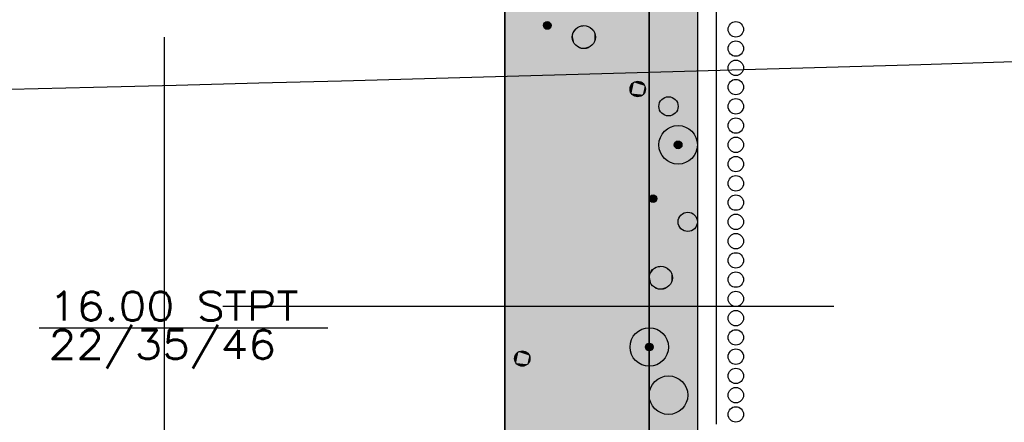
# Model space of a CAD drawing. Header units: metres. Extents: x 3458045 to 3462392, y 5482308 to 5484762.
# Tile 278 of 458: x 3460179.06 to 3460189.29, y 5483993.59 to 5483997.77. Entities that reach past the tile are written whole.
import ezdxf
from ezdxf.enums import TextEntityAlignment as Align

# ---------------------------------------------------------------- set-up
doc = ezdxf.new("R2010")
doc.units = ezdxf.units.M
doc.header["$PDMODE"] = 3
doc.header["$PDSIZE"] = 0.1
doc.linetypes.add('AUSGEZOGEN', pattern=[2, 1, 1])
doc.linetypes.add('VERDECKT', pattern=[9.525, 6.35, -3.175])
doc.layers.get('0').update_dxf_attribs({"linetype": 'CONTINUOUS'})
doc.layers.get('DEFPOINTS').update_dxf_attribs({"linetype": 'CONTINUOUS'})
for name, color, linetype in [('BAUER_BK 2014', 1, 'CONTINUOUS'), ('SP_BAUGRUBE-UWB-Sohle', 1, 'AUSGEZOGEN'), ('SP_VERM', 1, 'CONTINUOUS')]:
    doc.layers.add(name, color=color, linetype=linetype)
doc.layers.add('SP_Höhenplan-Beschriftung-Linien', color=2, linetype='CONTINUOUS', lineweight=25)
doc.styles.add('ROMANS', font='ROMANS')
doc.styles.add('SP_F', font='romans.shx', dxfattribs={"width": 0.7, "bigfont": 'sp_f.shx'})
doc.dimstyles.new('SOFI35$0', dxfattribs={"dimtxt": 3.5, "dimasz": 0.35, "dimexe": 0.9, "dimexo": 0.625, "dimgap": 0.945, "dimtad": 1, "dimdec": 3, "dimrnd": 0.001, "dimzin": 1, "dimdsep": 46, "dimtxsty": 'SP_F', "dimblk1": 'SOF_BEMSTR1', "dimblk2": 'SOF_BEMSTR2', "dimsah": 1, "dimcen": 3.5, "dimse1": 1, "dimse2": 1, "dimclrd": 1, "dimclre": 1, "dimclrt": 2, "dimaunit": 2, "dimazin": 0, "dimtfac": 1, "dimtdec": 3, "dimtmove": 0, "dimatfit": 3, "dimfxl": 1, "dimtolj": 1, "dimtzin": 0, "dimlwd": 0, "dimlwe": 0, "dimarcsym": 0})

# ---------------------------------------------------------------- blocks, each defined once
blk = doc.blocks.new('SOF_BEMSTR2')
at = {"color": 0, "linetype": 'ByBlock', "lineweight": -2}
for p, q in [((0, -20), (0, 8.5)), ((3.535, 3.535), (-3.535, -3.535)), ((-5, 0), (5, 0))]:
    blk.add_line(p, q, dxfattribs=at)
blk = doc.blocks.new('SOF_BEMSTR1')
at = {"color": 0, "linetype": 'ByBlock', "lineweight": -2}
for p, q in [((0, 20), (0, -8.5)), ((3.535, 3.535), (-3.535, -3.535)), ((-5, 0), (5, 0))]:
    blk.add_line(p, q, dxfattribs=at)
blk = doc.blocks.new('*D129')
at = {"layer": 'DEFPOINTS', "color": 0, "linetype": 'AUSGEZOGEN', "transparency": 16777216}
for p in [(3460170.558, 5483994.675), (3460180.558, 5483994.675), (3460180.558, 5483988.277)]:
    blk.add_point(p, dxfattribs=at)
at = {"layer": 'SP_VERM', "color": 1, "linetype": 'AUSGEZOGEN', "lineweight": 0, "transparency": 16777216}
blk.add_line((3460170.645, 5483988.277), (3460180.47, 5483988.277), dxfattribs=at)
at = {"layer": 'SP_VERM', "color": 1, "linetype": 'AUSGEZOGEN', "lineweight": 0, "transparency": 16777216, "xscale": 0.08750000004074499, "yscale": 0.08750000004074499, "zscale": 0.08750000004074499, "rotation": 180}
blk.add_blockref('SOF_BEMSTR2', (3460170.558, 5483988.277), dxfattribs=at)
at = {"layer": 'SP_VERM', "color": 1, "linetype": 'AUSGEZOGEN', "lineweight": 0, "transparency": 16777216, "xscale": 0.08750000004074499, "yscale": 0.08750000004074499, "zscale": 0.08750000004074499}
blk.add_blockref('SOF_BEMSTR1', (3460180.558, 5483988.277), dxfattribs=at)
at = {"layer": 'SP_VERM', "color": 2, "linetype": 'AUSGEZOGEN', "transparency": 16777216, "insert": (3460175.558, 5483988.951), "char_height": 0.875, "attachment_point": 5, "style": 'SP_F'}
blk.add_mtext('\\A1;\\A1;10.00{\\H.7x;\\S^ ;}', dxfattribs=at)
blk = doc.blocks.new('*D130')
at = {"layer": 'DEFPOINTS', "color": 0, "linetype": 'AUSGEZOGEN', "transparency": 16777216}
for p in [(3460180.558, 5483994.675), (3460190.558, 5483994.675), (3460190.558, 5483988.277)]:
    blk.add_point(p, dxfattribs=at)
at = {"layer": 'SP_VERM', "color": 1, "linetype": 'AUSGEZOGEN', "lineweight": 0, "transparency": 16777216}
blk.add_line((3460180.645, 5483988.277), (3460190.47, 5483988.277), dxfattribs=at)
at = {"layer": 'SP_VERM', "color": 1, "linetype": 'AUSGEZOGEN', "lineweight": 0, "transparency": 16777216, "xscale": 0.08750000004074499, "yscale": 0.08750000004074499, "zscale": 0.08750000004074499, "rotation": 180}
blk.add_blockref('SOF_BEMSTR2', (3460180.558, 5483988.277), dxfattribs=at)
at = {"layer": 'SP_VERM', "color": 1, "linetype": 'AUSGEZOGEN', "lineweight": 0, "transparency": 16777216, "xscale": 0.08750000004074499, "yscale": 0.08750000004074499, "zscale": 0.08750000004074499}
blk.add_blockref('SOF_BEMSTR1', (3460190.558, 5483988.277), dxfattribs=at)
at = {"layer": 'SP_VERM', "color": 2, "linetype": 'AUSGEZOGEN', "transparency": 16777216, "insert": (3460185.558, 5483988.951), "char_height": 0.875, "attachment_point": 5, "style": 'SP_F'}
blk.add_mtext('\\A1;\\A1;10.00{\\H.7x;\\S^ ;}', dxfattribs=at)

msp = doc.modelspace()

# ---------------------------------------------------------------- linework, layer by layer
at = {"layer": 'BAUER_BK 2014', "color": 7, "linetype": 'Continuous'}
for points in [[(3460184.1012, 5484010.5671), (3460184.1012, 5483979.5671)], [(3460186.1012, 5484010.5671), (3460186.1012, 5483979.5671)], [(3460184.1012, 5483991.9671), (3460184.1012, 5484000.0671), (3460186.1012, 5484000.0671), (3460186.1012, 5483991.9671), (3460184.1012, 5483991.9671)], [(3460186.3012, 5483997.5671), (3460186.3012, 5483997.9671)], [(3460186.3012, 5483997.1671), (3460186.3012, 5483997.5671)], [(3460186.3012, 5483996.7671), (3460186.3012, 5483997.1671)], [(3460186.3012, 5483996.3671), (3460186.3012, 5483996.7671)], [(3460186.3012, 5483995.9671), (3460186.3012, 5483996.3671)], [(3460186.3012, 5483995.5671), (3460186.3012, 5483995.9671)], [(3460186.3012, 5483995.1671), (3460186.3012, 5483995.5671)], [(3460186.3012, 5483994.7671), (3460186.3012, 5483995.1671)], [(3460186.3012, 5483994.3671), (3460186.3012, 5483994.7671)], [(3460179.2588, 5483994.5671), (3460182.2588, 5483994.5671)], [(3460186.3012, 5483993.9671), (3460186.3012, 5483994.3671)], [(3460186.3012, 5483993.5671), (3460186.3012, 5483993.9671)]]:
    msp.add_lwpolyline(points, dxfattribs=at)
at = {"layer": 'BAUER_BK 2014', "color": 30, "linetype": 'Continuous'}
msp.add_lwpolyline([(3460184.1012, 5483991.9671), (3460184.1012, 5484000.0671), (3460185.6012, 5484000.0671), (3460185.6012, 5483991.9671), (3460184.1012, 5483991.9671)], dxfattribs=at)
at = {"layer": 'BAUER_BK 2014', "color": 50, "linetype": 'Continuous'}
msp.add_lwpolyline([(3460185.6012, 5483991.9671), (3460185.6012, 5484000.0671), (3460186.1012, 5484000.0671), (3460186.1012, 5483991.9671), (3460185.6012, 5483991.9671)], dxfattribs=at)
at = {"layer": 'BAUER_BK 2014', "color": 7, "linetype": 'Continuous'}
for centre, radius in [((3460184.5412, 5483997.7071), 0.04), ((3460184.9212, 5483997.5871), 0.12), ((3460186.5012, 5483997.6671), 0.08), ((3460186.5012, 5483997.4671), 0.08), ((3460186.5012, 5483997.2671), 0.08), ((3460185.4812, 5483997.0471), 0.08), ((3460186.5012, 5483997.0671), 0.08), ((3460185.8012, 5483996.8671), 0.1), ((3460186.5012, 5483996.8671), 0.08), ((3460185.9012, 5483996.4671), 0.2), ((3460186.5012, 5483996.6671), 0.08), ((3460185.9012, 5483996.4671), 0.04), ((3460186.5012, 5483996.4671), 0.08), ((3460186.5012, 5483996.2671), 0.08), ((3460186.5012, 5483996.0671), 0.08), ((3460185.6412, 5483995.9071), 0.04), ((3460186.5012, 5483995.8671), 0.08), ((3460186.0012, 5483995.6671), 0.1), ((3460186.5012, 5483995.6671), 0.08), ((3460186.5012, 5483995.4671), 0.08), ((3460186.5012, 5483995.2671), 0.08), ((3460185.7212, 5483995.0871), 0.12), ((3460186.5012, 5483995.0671), 0.08), ((3460186.5012, 5483994.8671), 0.08), ((3460186.5012, 5483994.6671), 0.08), ((3460185.6012, 5483994.3671), 0.2), ((3460186.5012, 5483994.4671), 0.08), ((3460185.6012, 5483994.3671), 0.04), ((3460184.2812, 5483994.2471), 0.08), ((3460186.5012, 5483994.2671), 0.08), ((3460186.5012, 5483994.0671), 0.08), ((3460185.8012, 5483993.8671), 0.2), ((3460186.5012, 5483993.8671), 0.08), ((3460186.5012, 5483993.6671), 0.08)]:
    msp.add_circle(centre, radius, dxfattribs=at)
at = {"layer": 'BAUER_BK 2014', "color": 30, "linetype": 'Continuous'}
msp.add_solid([(3460184.1012, 5483991.9671), (3460184.1012, 5484000.0671), (3460185.6012, 5483991.9671), (3460185.6012, 5484000.0671)], dxfattribs=at)
at = {"layer": 'BAUER_BK 2014', "color": 50, "linetype": 'Continuous'}
msp.add_solid([(3460185.6012, 5483991.9671), (3460185.6012, 5484000.0671), (3460186.1012, 5483991.9671), (3460186.1012, 5484000.0671)], dxfattribs=at)
at = {"layer": 'BAUER_BK 2014', "color": 7, "linetype": 'Continuous'}
for points in [[(3460184.502, 5483997.7155), (3460184.5012, 5483997.7071), (3460184.502, 5483997.6987)], [(3460184.5212, 5483997.7417), (3460184.5088, 5483997.7307), (3460184.502, 5483997.7155)], [(3460184.5212, 5483997.7417), (3460184.502, 5483997.7155), (3460184.5088, 5483997.6835)], [(3460184.5088, 5483997.7307), (3460184.5046, 5483997.7233), (3460184.502, 5483997.7155)], [(3460184.502, 5483997.7155), (3460184.502, 5483997.6987), (3460184.5088, 5483997.6835)], [(3460184.502, 5483997.6987), (3460184.5046, 5483997.6909), (3460184.5088, 5483997.6835)], [(3460184.5212, 5483997.7417), (3460184.5144, 5483997.7369), (3460184.5088, 5483997.7307)], [(3460184.5212, 5483997.7417), (3460184.5088, 5483997.6835), (3460184.568, 5483997.6773)], [(3460184.5088, 5483997.6835), (3460184.5144, 5483997.6773), (3460184.5212, 5483997.6725)], [(3460184.5088, 5483997.6835), (3460184.5212, 5483997.6725), (3460184.537, 5483997.6673)], [(3460184.5088, 5483997.6835), (3460184.537, 5483997.6673), (3460184.568, 5483997.6773)], [(3460184.537, 5483997.7469), (3460184.5288, 5483997.7451), (3460184.5212, 5483997.7417)], [(3460184.5536, 5483997.7451), (3460184.537, 5483997.7469), (3460184.5212, 5483997.7417)], [(3460184.5778, 5483997.7233), (3460184.5536, 5483997.7451), (3460184.5212, 5483997.7417)], [(3460184.568, 5483997.6773), (3460184.5778, 5483997.7233), (3460184.5212, 5483997.7417)], [(3460184.5536, 5483997.7451), (3460184.5454, 5483997.7469), (3460184.537, 5483997.7469)], [(3460184.537, 5483997.6673), (3460184.5536, 5483997.6691), (3460184.568, 5483997.6773)], [(3460184.568, 5483997.7369), (3460184.5612, 5483997.7417), (3460184.5536, 5483997.7451)], [(3460184.5778, 5483997.7233), (3460184.568, 5483997.7369), (3460184.5536, 5483997.7451)], [(3460184.5536, 5483997.6691), (3460184.5612, 5483997.6725), (3460184.568, 5483997.6773)], [(3460184.5778, 5483997.7233), (3460184.5736, 5483997.7307), (3460184.568, 5483997.7369)], [(3460184.568, 5483997.6773), (3460184.5778, 5483997.6909), (3460184.5778, 5483997.7233)], [(3460184.568, 5483997.6773), (3460184.5736, 5483997.6835), (3460184.5778, 5483997.6909)], [(3460184.5812, 5483997.7071), (3460184.5804, 5483997.7155), (3460184.5778, 5483997.7233)], [(3460184.5778, 5483997.6909), (3460184.5812, 5483997.7071), (3460184.5778, 5483997.7233)], [(3460184.8612, 5483997.6911), (3460184.824, 5483997.6577), (3460184.8038, 5483997.6121)], [(3460184.8612, 5483997.6911), (3460184.8038, 5483997.6121), (3460184.824, 5483997.5165)], [(3460184.8612, 5483997.6911), (3460184.8408, 5483997.6763), (3460184.824, 5483997.6577)], [(3460184.8612, 5483997.6911), (3460184.824, 5483997.5165), (3460185.0014, 5483997.4979)], [(3460184.9086, 5483997.7065), (3460184.884, 5483997.7013), (3460184.8612, 5483997.6911)], [(3460184.9582, 5483997.7013), (3460184.9086, 5483997.7065), (3460184.8612, 5483997.6911)], [(3460185.0308, 5483997.6359), (3460184.9582, 5483997.7013), (3460184.8612, 5483997.6911)], [(3460185.0014, 5483997.4979), (3460185.0308, 5483997.6359), (3460184.8612, 5483997.6911)], [(3460184.9582, 5483997.7013), (3460184.9338, 5483997.7065), (3460184.9086, 5483997.7065)], [(3460185.0014, 5483997.6763), (3460184.9812, 5483997.6911), (3460184.9582, 5483997.7013)], [(3460185.0308, 5483997.6359), (3460185.0014, 5483997.6763), (3460184.9582, 5483997.7013)], [(3460184.5212, 5483997.6725), (3460184.5288, 5483997.6691), (3460184.537, 5483997.6673)], [(3460184.537, 5483997.6673), (3460184.5454, 5483997.6673), (3460184.5536, 5483997.6691)], [(3460184.8038, 5483997.6121), (3460184.8012, 5483997.5871), (3460184.8038, 5483997.5621)], [(3460184.824, 5483997.6577), (3460184.8116, 5483997.6359), (3460184.8038, 5483997.6121)], [(3460184.8038, 5483997.6121), (3460184.8038, 5483997.5621), (3460184.824, 5483997.5165)], [(3460185.0308, 5483997.6359), (3460185.0182, 5483997.6577), (3460185.0014, 5483997.6763)], [(3460185.0014, 5483997.4979), (3460185.0308, 5483997.5383), (3460185.0308, 5483997.6359)], [(3460185.0412, 5483997.5871), (3460185.0386, 5483997.6121), (3460185.0308, 5483997.6359)], [(3460185.0308, 5483997.5383), (3460185.0412, 5483997.5871), (3460185.0308, 5483997.6359)], [(3460184.8038, 5483997.5621), (3460184.8116, 5483997.5383), (3460184.824, 5483997.5165)], [(3460184.824, 5483997.5165), (3460184.8408, 5483997.4979), (3460184.8612, 5483997.4831)], [(3460184.824, 5483997.5165), (3460184.8612, 5483997.4831), (3460184.9086, 5483997.4677)], [(3460184.824, 5483997.5165), (3460184.9086, 5483997.4677), (3460185.0014, 5483997.4979)], [(3460184.8612, 5483997.4831), (3460184.884, 5483997.4729), (3460184.9086, 5483997.4677)], [(3460184.9086, 5483997.4677), (3460184.9582, 5483997.4729), (3460185.0014, 5483997.4979)], [(3460184.9086, 5483997.4677), (3460184.9338, 5483997.4677), (3460184.9582, 5483997.4729)], [(3460184.9582, 5483997.4729), (3460184.9812, 5483997.4831), (3460185.0014, 5483997.4979)], [(3460185.0014, 5483997.4979), (3460185.0182, 5483997.5165), (3460185.0308, 5483997.5383)], [(3460185.403, 5483997.0637), (3460185.4012, 5483997.0471), (3460185.403, 5483997.0305)], [(3460185.4412, 5483997.1163), (3460185.4164, 5483997.0941), (3460185.403, 5483997.0637)], [(3460185.4412, 5483997.1163), (3460185.403, 5483997.0637), (3460185.4164, 5483997.0001)], [(3460185.4164, 5483997.0941), (3460185.408, 5483997.0797), (3460185.403, 5483997.0637)], [(3460185.403, 5483997.0637), (3460185.403, 5483997.0305), (3460185.4164, 5483997.0001)], [(3460185.4412, 5483997.1163), (3460185.4276, 5483997.1065), (3460185.4164, 5483997.0941)], [(3460185.4412, 5483997.1163), (3460185.4164, 5483997.0001), (3460185.5348, 5483996.9877)], [(3460185.4728, 5483997.1267), (3460185.4564, 5483997.1231), (3460185.4412, 5483997.1163)], [(3460185.506, 5483997.1231), (3460185.4728, 5483997.1267), (3460185.4412, 5483997.1163)], [(3460185.5542, 5483997.0797), (3460185.506, 5483997.1231), (3460185.4412, 5483997.1163)], [(3460185.5348, 5483996.9877), (3460185.5542, 5483997.0797), (3460185.4412, 5483997.1163)], [(3460185.506, 5483997.1231), (3460185.4896, 5483997.1267), (3460185.4728, 5483997.1267)], [(3460185.5348, 5483997.1065), (3460185.5212, 5483997.1163), (3460185.506, 5483997.1231)], [(3460185.5542, 5483997.0797), (3460185.5348, 5483997.1065), (3460185.506, 5483997.1231)], [(3460185.5542, 5483997.0797), (3460185.546, 5483997.0941), (3460185.5348, 5483997.1065)], [(3460185.5348, 5483996.9877), (3460185.5542, 5483997.0145), (3460185.5542, 5483997.0797)], [(3460185.5612, 5483997.0471), (3460185.5594, 5483997.0637), (3460185.5542, 5483997.0797)], [(3460185.5542, 5483997.0145), (3460185.5612, 5483997.0471), (3460185.5542, 5483997.0797)], [(3460185.403, 5483997.0305), (3460185.408, 5483997.0145), (3460185.4164, 5483997.0001)], [(3460185.4164, 5483997.0001), (3460185.4276, 5483996.9877), (3460185.4412, 5483996.9779)], [(3460185.4164, 5483997.0001), (3460185.4412, 5483996.9779), (3460185.4728, 5483996.9675)], [(3460185.4164, 5483997.0001), (3460185.4728, 5483996.9675), (3460185.5348, 5483996.9877)], [(3460185.4412, 5483996.9779), (3460185.4564, 5483996.9711), (3460185.4728, 5483996.9675)], [(3460185.4728, 5483996.9675), (3460185.506, 5483996.9711), (3460185.5348, 5483996.9877)], [(3460185.4728, 5483996.9675), (3460185.4896, 5483996.9675), (3460185.506, 5483996.9711)], [(3460185.506, 5483996.9711), (3460185.5212, 5483996.9779), (3460185.5348, 5483996.9877)], [(3460185.5348, 5483996.9877), (3460185.546, 5483997.0001), (3460185.5542, 5483997.0145)], [(3460185.862, 5483996.4755), (3460185.8612, 5483996.4671), (3460185.862, 5483996.4587)], [(3460185.8812, 5483996.5017), (3460185.8688, 5483996.4907), (3460185.862, 5483996.4755)], [(3460185.8812, 5483996.5017), (3460185.862, 5483996.4755), (3460185.8688, 5483996.4435)], [(3460185.8688, 5483996.4907), (3460185.8646, 5483996.4833), (3460185.862, 5483996.4755)], [(3460185.862, 5483996.4755), (3460185.862, 5483996.4587), (3460185.8688, 5483996.4435)], [(3460185.862, 5483996.4587), (3460185.8646, 5483996.4509), (3460185.8688, 5483996.4435)], [(3460185.8812, 5483996.5017), (3460185.8744, 5483996.4969), (3460185.8688, 5483996.4907)], [(3460185.8812, 5483996.5017), (3460185.8688, 5483996.4435), (3460185.928, 5483996.4373)], [(3460185.897, 5483996.5069), (3460185.8888, 5483996.5051), (3460185.8812, 5483996.5017)], [(3460185.9136, 5483996.5051), (3460185.897, 5483996.5069), (3460185.8812, 5483996.5017)], [(3460185.9378, 5483996.4833), (3460185.9136, 5483996.5051), (3460185.8812, 5483996.5017)], [(3460185.928, 5483996.4373), (3460185.9378, 5483996.4833), (3460185.8812, 5483996.5017)], [(3460185.9136, 5483996.5051), (3460185.9054, 5483996.5069), (3460185.897, 5483996.5069)], [(3460185.928, 5483996.4969), (3460185.9212, 5483996.5017), (3460185.9136, 5483996.5051)], [(3460185.9378, 5483996.4833), (3460185.928, 5483996.4969), (3460185.9136, 5483996.5051)], [(3460185.9378, 5483996.4833), (3460185.9336, 5483996.4907), (3460185.928, 5483996.4969)], [(3460185.928, 5483996.4373), (3460185.9378, 5483996.4509), (3460185.9378, 5483996.4833)], [(3460185.928, 5483996.4373), (3460185.9336, 5483996.4435), (3460185.9378, 5483996.4509)], [(3460185.9412, 5483996.4671), (3460185.9404, 5483996.4755), (3460185.9378, 5483996.4833)], [(3460185.9378, 5483996.4509), (3460185.9412, 5483996.4671), (3460185.9378, 5483996.4833)], [(3460185.8688, 5483996.4435), (3460185.8744, 5483996.4373), (3460185.8812, 5483996.4325)], [(3460185.8688, 5483996.4435), (3460185.8812, 5483996.4325), (3460185.897, 5483996.4273)], [(3460185.8688, 5483996.4435), (3460185.897, 5483996.4273), (3460185.928, 5483996.4373)], [(3460185.8812, 5483996.4325), (3460185.8888, 5483996.4291), (3460185.897, 5483996.4273)], [(3460185.897, 5483996.4273), (3460185.9136, 5483996.4291), (3460185.928, 5483996.4373)], [(3460185.897, 5483996.4273), (3460185.9054, 5483996.4273), (3460185.9136, 5483996.4291)], [(3460185.9136, 5483996.4291), (3460185.9212, 5483996.4325), (3460185.928, 5483996.4373)], [(3460185.6212, 5483995.9417), (3460185.6088, 5483995.9307), (3460185.602, 5483995.9155)], [(3460185.6212, 5483995.9417), (3460185.602, 5483995.9155), (3460185.6088, 5483995.8835)], [(3460185.6212, 5483995.9417), (3460185.6144, 5483995.9369), (3460185.6088, 5483995.9307)], [(3460185.6212, 5483995.9417), (3460185.6088, 5483995.8835), (3460185.668, 5483995.8773)], [(3460185.637, 5483995.9469), (3460185.6288, 5483995.9451), (3460185.6212, 5483995.9417)], [(3460185.6536, 5483995.9451), (3460185.637, 5483995.9469), (3460185.6212, 5483995.9417)], [(3460185.6778, 5483995.9233), (3460185.6536, 5483995.9451), (3460185.6212, 5483995.9417)], [(3460185.668, 5483995.8773), (3460185.6778, 5483995.9233), (3460185.6212, 5483995.9417)], [(3460185.6536, 5483995.9451), (3460185.6454, 5483995.9469), (3460185.637, 5483995.9469)], [(3460185.668, 5483995.9369), (3460185.6612, 5483995.9417), (3460185.6536, 5483995.9451)], [(3460185.6778, 5483995.9233), (3460185.668, 5483995.9369), (3460185.6536, 5483995.9451)], [(3460185.6778, 5483995.9233), (3460185.6736, 5483995.9307), (3460185.668, 5483995.9369)], [(3460185.602, 5483995.9155), (3460185.6012, 5483995.9071), (3460185.602, 5483995.8987)], [(3460185.6088, 5483995.9307), (3460185.6046, 5483995.9233), (3460185.602, 5483995.9155)], [(3460185.602, 5483995.9155), (3460185.602, 5483995.8987), (3460185.6088, 5483995.8835)], [(3460185.602, 5483995.8987), (3460185.6046, 5483995.8909), (3460185.6088, 5483995.8835)], [(3460185.6088, 5483995.8835), (3460185.6144, 5483995.8773), (3460185.6212, 5483995.8725)], [(3460185.6088, 5483995.8835), (3460185.6212, 5483995.8725), (3460185.637, 5483995.8673)], [(3460185.6088, 5483995.8835), (3460185.637, 5483995.8673), (3460185.668, 5483995.8773)], [(3460185.6212, 5483995.8725), (3460185.6288, 5483995.8691), (3460185.637, 5483995.8673)], [(3460185.637, 5483995.8673), (3460185.6536, 5483995.8691), (3460185.668, 5483995.8773)], [(3460185.637, 5483995.8673), (3460185.6454, 5483995.8673), (3460185.6536, 5483995.8691)], [(3460185.6536, 5483995.8691), (3460185.6612, 5483995.8725), (3460185.668, 5483995.8773)], [(3460185.668, 5483995.8773), (3460185.6778, 5483995.8909), (3460185.6778, 5483995.9233)], [(3460185.668, 5483995.8773), (3460185.6736, 5483995.8835), (3460185.6778, 5483995.8909)], [(3460185.6812, 5483995.9071), (3460185.6804, 5483995.9155), (3460185.6778, 5483995.9233)], [(3460185.6778, 5483995.8909), (3460185.6812, 5483995.9071), (3460185.6778, 5483995.9233)], [(3460185.6612, 5483995.1911), (3460185.624, 5483995.1577), (3460185.6038, 5483995.1121)], [(3460185.6612, 5483995.1911), (3460185.6038, 5483995.1121), (3460185.624, 5483995.0165)], [(3460185.624, 5483995.1577), (3460185.6116, 5483995.1359), (3460185.6038, 5483995.1121)], [(3460185.6612, 5483995.1911), (3460185.6408, 5483995.1763), (3460185.624, 5483995.1577)], [(3460185.6612, 5483995.1911), (3460185.624, 5483995.0165), (3460185.8014, 5483994.9979)], [(3460185.7086, 5483995.2065), (3460185.684, 5483995.2013), (3460185.6612, 5483995.1911)], [(3460185.7582, 5483995.2013), (3460185.7086, 5483995.2065), (3460185.6612, 5483995.1911)], [(3460185.8308, 5483995.1359), (3460185.7582, 5483995.2013), (3460185.6612, 5483995.1911)], [(3460185.8014, 5483994.9979), (3460185.8308, 5483995.1359), (3460185.6612, 5483995.1911)], [(3460185.7582, 5483995.2013), (3460185.7338, 5483995.2065), (3460185.7086, 5483995.2065)], [(3460185.8014, 5483995.1763), (3460185.7812, 5483995.1911), (3460185.7582, 5483995.2013)], [(3460185.8308, 5483995.1359), (3460185.8014, 5483995.1763), (3460185.7582, 5483995.2013)], [(3460185.8308, 5483995.1359), (3460185.8182, 5483995.1577), (3460185.8014, 5483995.1763)], [(3460185.8014, 5483994.9979), (3460185.8308, 5483995.0383), (3460185.8308, 5483995.1359)], [(3460185.8412, 5483995.0871), (3460185.8386, 5483995.1121), (3460185.8308, 5483995.1359)], [(3460185.8308, 5483995.0383), (3460185.8412, 5483995.0871), (3460185.8308, 5483995.1359)], [(3460185.6038, 5483995.1121), (3460185.6012, 5483995.0871), (3460185.6038, 5483995.0621)], [(3460185.6038, 5483995.1121), (3460185.6038, 5483995.0621), (3460185.624, 5483995.0165)], [(3460185.6038, 5483995.0621), (3460185.6116, 5483995.0383), (3460185.624, 5483995.0165)], [(3460185.624, 5483995.0165), (3460185.6408, 5483994.9979), (3460185.6612, 5483994.9831)], [(3460185.624, 5483995.0165), (3460185.6612, 5483994.9831), (3460185.7086, 5483994.9677)], [(3460185.624, 5483995.0165), (3460185.7086, 5483994.9677), (3460185.8014, 5483994.9979)], [(3460185.8014, 5483994.9979), (3460185.8182, 5483995.0165), (3460185.8308, 5483995.0383)], [(3460185.6612, 5483994.9831), (3460185.684, 5483994.9729), (3460185.7086, 5483994.9677)], [(3460185.7086, 5483994.9677), (3460185.7582, 5483994.9729), (3460185.8014, 5483994.9979)], [(3460185.7086, 5483994.9677), (3460185.7338, 5483994.9677), (3460185.7582, 5483994.9729)], [(3460185.7582, 5483994.9729), (3460185.7812, 5483994.9831), (3460185.8014, 5483994.9979)], [(3460185.5812, 5483994.4017), (3460185.5688, 5483994.3907), (3460185.562, 5483994.3755)], [(3460185.5812, 5483994.4017), (3460185.562, 5483994.3755), (3460185.5688, 5483994.3435)], [(3460185.5812, 5483994.4017), (3460185.5744, 5483994.3969), (3460185.5688, 5483994.3907)], [(3460185.5812, 5483994.4017), (3460185.5688, 5483994.3435), (3460185.628, 5483994.3373)], [(3460185.597, 5483994.4069), (3460185.5888, 5483994.4051), (3460185.5812, 5483994.4017)], [(3460185.6136, 5483994.4051), (3460185.597, 5483994.4069), (3460185.5812, 5483994.4017)], [(3460185.6378, 5483994.3833), (3460185.6136, 5483994.4051), (3460185.5812, 5483994.4017)], [(3460185.628, 5483994.3373), (3460185.6378, 5483994.3833), (3460185.5812, 5483994.4017)], [(3460185.6136, 5483994.4051), (3460185.6054, 5483994.4069), (3460185.597, 5483994.4069)], [(3460185.628, 5483994.3969), (3460185.6212, 5483994.4017), (3460185.6136, 5483994.4051)], [(3460185.6378, 5483994.3833), (3460185.628, 5483994.3969), (3460185.6136, 5483994.4051)], [(3460184.2412, 5483994.3163), (3460184.2164, 5483994.2941), (3460184.203, 5483994.2637)], [(3460184.2412, 5483994.3163), (3460184.203, 5483994.2637), (3460184.2164, 5483994.2001)], [(3460184.2412, 5483994.3163), (3460184.2276, 5483994.3065), (3460184.2164, 5483994.2941)], [(3460184.2412, 5483994.3163), (3460184.2164, 5483994.2001), (3460184.3348, 5483994.1877)], [(3460184.2728, 5483994.3267), (3460184.2564, 5483994.3231), (3460184.2412, 5483994.3163)], [(3460184.306, 5483994.3231), (3460184.2728, 5483994.3267), (3460184.2412, 5483994.3163)], [(3460184.3542, 5483994.2797), (3460184.306, 5483994.3231), (3460184.2412, 5483994.3163)], [(3460184.3348, 5483994.1877), (3460184.3542, 5483994.2797), (3460184.2412, 5483994.3163)], [(3460184.306, 5483994.3231), (3460184.2896, 5483994.3267), (3460184.2728, 5483994.3267)], [(3460184.3348, 5483994.3065), (3460184.3212, 5483994.3163), (3460184.306, 5483994.3231)], [(3460184.3542, 5483994.2797), (3460184.3348, 5483994.3065), (3460184.306, 5483994.3231)], [(3460184.3542, 5483994.2797), (3460184.346, 5483994.2941), (3460184.3348, 5483994.3065)], [(3460185.562, 5483994.3755), (3460185.5612, 5483994.3671), (3460185.562, 5483994.3587)], [(3460185.5688, 5483994.3907), (3460185.5646, 5483994.3833), (3460185.562, 5483994.3755)], [(3460185.562, 5483994.3755), (3460185.562, 5483994.3587), (3460185.5688, 5483994.3435)], [(3460185.562, 5483994.3587), (3460185.5646, 5483994.3509), (3460185.5688, 5483994.3435)], [(3460185.5688, 5483994.3435), (3460185.5744, 5483994.3373), (3460185.5812, 5483994.3325)], [(3460185.5688, 5483994.3435), (3460185.5812, 5483994.3325), (3460185.597, 5483994.3273)], [(3460185.5688, 5483994.3435), (3460185.597, 5483994.3273), (3460185.628, 5483994.3373)], [(3460185.5812, 5483994.3325), (3460185.5888, 5483994.3291), (3460185.597, 5483994.3273)], [(3460185.597, 5483994.3273), (3460185.6136, 5483994.3291), (3460185.628, 5483994.3373)], [(3460185.597, 5483994.3273), (3460185.6054, 5483994.3273), (3460185.6136, 5483994.3291)], [(3460185.6136, 5483994.3291), (3460185.6212, 5483994.3325), (3460185.628, 5483994.3373)], [(3460185.6378, 5483994.3833), (3460185.6336, 5483994.3907), (3460185.628, 5483994.3969)], [(3460185.628, 5483994.3373), (3460185.6378, 5483994.3509), (3460185.6378, 5483994.3833)], [(3460185.628, 5483994.3373), (3460185.6336, 5483994.3435), (3460185.6378, 5483994.3509)], [(3460185.6412, 5483994.3671), (3460185.6404, 5483994.3755), (3460185.6378, 5483994.3833)], [(3460185.6378, 5483994.3509), (3460185.6412, 5483994.3671), (3460185.6378, 5483994.3833)], [(3460184.203, 5483994.2637), (3460184.2012, 5483994.2471), (3460184.203, 5483994.2305)], [(3460184.2164, 5483994.2941), (3460184.208, 5483994.2797), (3460184.203, 5483994.2637)], [(3460184.203, 5483994.2637), (3460184.203, 5483994.2305), (3460184.2164, 5483994.2001)], [(3460184.203, 5483994.2305), (3460184.208, 5483994.2145), (3460184.2164, 5483994.2001)], [(3460184.2164, 5483994.2001), (3460184.2276, 5483994.1877), (3460184.2412, 5483994.1779)], [(3460184.2164, 5483994.2001), (3460184.2412, 5483994.1779), (3460184.2728, 5483994.1675)], [(3460184.2164, 5483994.2001), (3460184.2728, 5483994.1675), (3460184.3348, 5483994.1877)], [(3460184.3348, 5483994.1877), (3460184.3542, 5483994.2145), (3460184.3542, 5483994.2797)], [(3460184.3348, 5483994.1877), (3460184.346, 5483994.2001), (3460184.3542, 5483994.2145)], [(3460184.3612, 5483994.2471), (3460184.3594, 5483994.2637), (3460184.3542, 5483994.2797)], [(3460184.3542, 5483994.2145), (3460184.3612, 5483994.2471), (3460184.3542, 5483994.2797)], [(3460184.2412, 5483994.1779), (3460184.2564, 5483994.1711), (3460184.2728, 5483994.1675)], [(3460184.2728, 5483994.1675), (3460184.306, 5483994.1711), (3460184.3348, 5483994.1877)], [(3460184.2728, 5483994.1675), (3460184.2896, 5483994.1675), (3460184.306, 5483994.1711)], [(3460184.306, 5483994.1711), (3460184.3212, 5483994.1779), (3460184.3348, 5483994.1877)]]:
    msp.add_solid(points, dxfattribs=at)
at = {"layer": 'SP_BAUGRUBE-UWB-Sohle'}
msp.add_lwpolyline([(3460024.5669, 5483996.9468), (3460120.4503, 5483996.4661, 0.0140442), (3460230.5579, 5483999.0051)], format="xyb", dxfattribs=at)
at = {"layer": 'SP_Höhenplan-Beschriftung-Linien', "color": 2}
msp.add_line((3460180.5579, 5483997.5852), (3460180.5579, 5483960.8389), dxfattribs=at)
at = {"layer": 'SP_Höhenplan-Beschriftung-Linien', "color": 251, "linetype": 'VERDECKT'}
msp.add_line((3460406.594, 5483994.7871), (3459994.581, 5483994.7871), dxfattribs=at)

# ---------------------------------------------------------------- texts
at = {"layer": 'BAUER_BK 2014', "color": 7, "style": 'ROMANS'}
for s, height, width, p, p2 in [('16.00 STPT ', 0.299156, 0.969547, (3460179.3588, 5483994.6419), (3460182.1902, 5483994.6419)), ('22/35/46 ', 0.29916, 0.984055, (3460179.3588, 5483994.2427), (3460181.9522, 5483994.2427))]:
    msp.add_text(s, height=height, dxfattribs=dict(at, width=width)).set_placement(p, p2, align=Align.FIT)

# ---------------------------------------------------------------- dimensions: what is measured, and where the dimension line sits
at = {"layer": 'SP_VERM', "color": 1, "linetype": 'AUSGEZOGEN'}
for base, p1, p2, picture, middle in [((3460180.5579, 5483988.2771), (3460170.5579, 5483994.6749), (3460180.5579, 5483994.6749), '*D129', (3460175.5579, 5483988.9509)), ((3460190.5579, 5483988.2771), (3460180.5579, 5483994.6749), (3460190.5579, 5483994.6749), '*D130', (3460185.5579, 5483988.9509))]:
    dim = msp.add_linear_dim(base=base, p1=p1, p2=p2, text='\\A1;10.00{\\H.7x;\\S^ ;}', dimstyle='SOFI35$0', override={"dimblk1": 'SOF_BEMSTR2', "dimblk2": 'SOF_BEMSTR1'}, dxfattribs=at)
    dim.commit()
    dim.dimension.update_dxf_attribs({"geometry": picture, "text_midpoint": middle})

doc.saveas('drawing.dxf')
